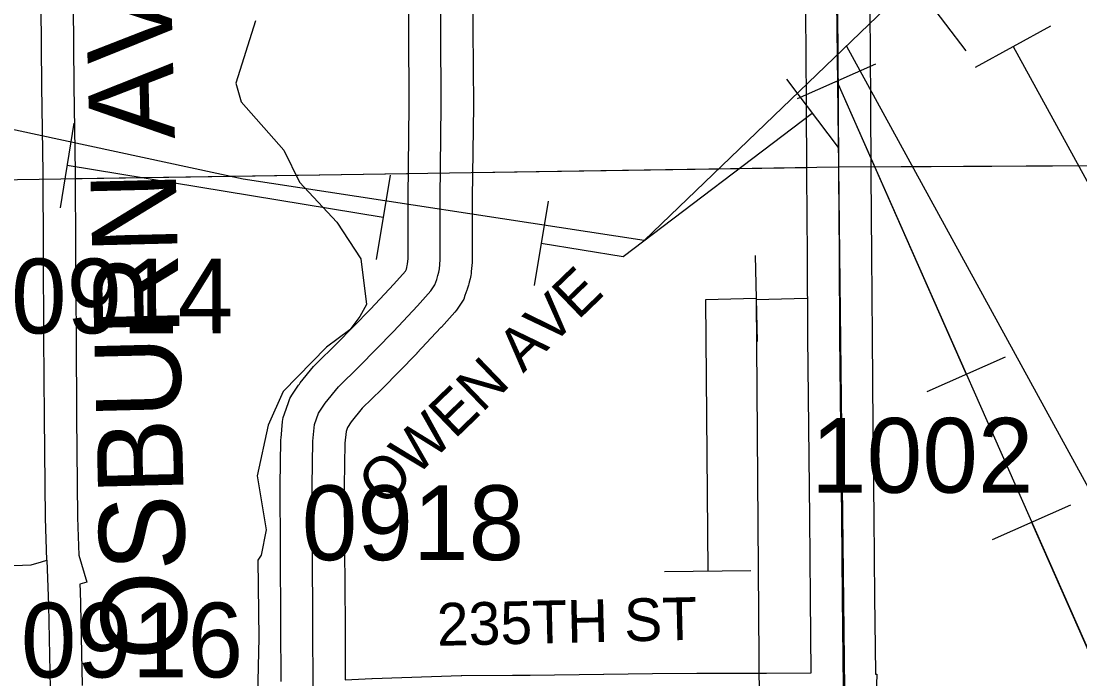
# Model space of a CAD drawing. Extents: x 23.6 to 68.7, y -63 to -29.
# Drawn here: x 46.869 to 47.86, y -47.015 to -46.399 of the extents above; entities that cross this region are included whole.
import ezdxf

# ---------------------------------------------------------------- set-up
doc = ezdxf.new("R2010")
doc.units = 0
for name, color, linetype in [('tdCoHydroRiver', 7, 'Continuous'), ('tdCoPipe', 7, 'Continuous'), ('tdCoPipe2', 7, 'Continuous'), ('tdCoSecRdNmbr', 7, 'Continuous'), ('tdCoSecRdTxt', 7, 'Continuous'), ('tdCoSecRteBand', 7, 'Continuous'), ('tdCoSecRteCL', 7, 'Continuous'), ('tdCoSectLine', 7, 'Continuous'), ('tdCoSectLinePart', 7, 'Continuous'), ('tdCoSurfGravel', 7, 'Continuous')]:
    doc.layers.add(name, color=color, linetype=linetype)

msp = doc.modelspace()

# ---------------------------------------------------------------- linework, layer by layer
at = {"layer": 'tdCoHydroRiver'}
msp.add_lwpolyline([(47.08842, -46.3984), (47.07012, -46.457), (47.07504, -46.47432), (47.115, -46.51966), (47.12954, -46.54949), (47.16467, -46.58699), (47.18715, -46.62147), (47.19235, -46.66403), (47.18616, -46.67515), (47.17683, -46.68788), (47.15491, -46.70391), (47.11431, -46.7454), (47.10046, -46.77712), (47.08992, -46.82459), (47.09837, -46.87501), (47.09389, -46.89874), (47.09079, -46.90351), (47.09158, -46.97612), (47.08946, -47.07085)], dxfattribs=at)
at = {"layer": 'tdCoPipe'}
for p, q in [((47.59605, -46.47124), (47.66937, -46.43883)), ((47.55637, -46.61828), (47.55826, -46.69878)), ((47.71736, -46.74562), (47.79081, -46.71314)), ((47.77863, -46.8842), (47.85195, -46.85178)), ((47.47159, -46.91389), (47.55226, -46.91323))]:
    msp.add_line(p, q, dxfattribs=at)
for points in [[(52.95741, -45.74604), (52.02563, -45.76282), (51.37731, -45.83408), (50.57402, -45.8652), (50.0681, -45.94255), (49.47775, -46.13374), (48.09013, -46.22715), (47.79225, -46.27749), (47.45252, -46.6041), (47.07681, -46.54684), (46.57605, -46.43897), (46.12145, -46.33448), (45.8873, -46.3578)], [(52.70919, -55.88812), (52.16848, -54.62559), (52.02778, -54.60135), (51.57131, -53.47052), (50.50988, -51.84687), (50.49577, -51.58141), (50.55515, -51.27269), (50.28468, -51.15162), (50.26236, -50.4838), (49.84372, -50.50361), (49.72009, -50.15514), (49.27885, -49.74863), (48.77675, -48.77344), (48.41753, -48.74615), (48.39307, -48.06832), (48.5915, -48.06762), (48.53435, -47.34999), (48.39802, -46.95744), (48.21057, -46.88957), (48.03008, -46.88398), (47.89168, -46.87782), (47.64215, -46.42242)], [(47.63277, -46.45501), (47.88616, -47.02811), (47.88616, -47.37547), (48.10409, -47.55482), (48.35787, -48.01451), (48.36919, -48.73566), (48.72769, -48.81778), (49.26355, -49.80701), (49.68337, -50.27802), (49.68879, -50.51185), (49.93621, -51.01051), (49.97112, -52.13754), (51.22398, -52.82566), (51.57335, -53.54107), (51.7686, -54.03792), (52.03067, -54.53218), (52.74885, -55.62273), (53.42576, -56.57553), (53.95543, -57.7229)], [(47.63277, -46.45501), (47.75408, -46.72939)], [(47.55732, -46.65859), (47.50987, -46.65971), (47.51192, -46.91356)], [(47.60465, -46.65859), (47.55721, -46.65971), (47.59348, -51.15092), (47.53183, -51.22501), (47.53191, -51.34842), (47.53191, -51.34842), (47.66766, -51.41003), (47.74545, -57.45741)], [(47.81535, -46.86796), (47.88616, -47.02811), (47.88616, -47.15301)]]:
    msp.add_lwpolyline(points, dxfattribs=at)
at = {"layer": 'tdCoPipe2'}
for p, q in [((47.70517, -46.36261), (47.75361, -46.42648)), ((47.76268, -46.44179), (47.83329, -46.4031)), ((47.58565, -46.45325), (47.6341, -46.51713)), ((46.91845, -46.49434), (46.90546, -46.57345)), ((47.21448, -46.54296), (47.20149, -46.62207)), ((47.3625, -46.56728), (47.34951, -46.64638))]:
    msp.add_line(p, q, dxfattribs=at)
for points in [[(47.79804, -46.42242), (47.94283, -46.68666)], [(47.60988, -46.48519), (47.43285, -46.61945), (47.356, -46.60683)], [(47.20799, -46.58252), (46.91195, -46.53389)]]:
    msp.add_lwpolyline(points, dxfattribs=at)
at = {"layer": 'tdCoSecRteBand'}
for points in [[(47.11257, -47.0171), (47.11228, -46.96444), (47.11228, -46.96442), (47.11228, -46.96441), (47.11195, -46.89312), (47.11146, -46.83399), (47.11146, -46.83356), (47.11147, -46.83314), (47.11229, -46.79155), (47.11231, -46.79044), (47.11241, -46.78934), (47.11389, -46.77356), (47.11424, -46.76986), (47.11548, -46.76635), (47.11926, -46.75567), (47.12051, -46.75214), (47.12258, -46.74903), (47.12883, -46.73966), (47.12958, -46.73853), (47.13044, -46.73747), (47.14277, -46.72218), (47.1439, -46.72078), (47.14518, -46.71953), (47.16433, -46.70086), (47.19609, -46.66846), (47.21814, -46.64496), (47.22884, -46.63299), (47.22928, -46.63231), (47.22975, -46.63099), (47.23029, -46.62929), (47.23064, -46.62764), (47.2309, -46.62642), (47.23131, -46.62109), (47.23147, -46.56403), (47.23148, -46.5639), (47.23148, -46.56377), (47.23246, -46.47757), (47.23197, -46.40649), (47.23197, -46.40623), (47.23197, -46.40597), (47.23246, -46.3596)], [(47.29229, -46.37653), (47.29197, -46.40634), (47.29246, -46.47743), (47.29246, -46.4777), (47.29246, -46.47798), (47.29147, -46.56433), (47.29131, -46.6224), (47.29131, -46.62353), (47.29122, -46.62466), (47.29056, -46.63304), (47.29041, -46.63498), (47.29001, -46.63688), (47.28935, -46.64), (47.28869, -46.64312), (47.28838, -46.6446), (47.28793, -46.64604), (47.28677, -46.64966), (47.28662, -46.65013), (47.28646, -46.65059), (47.28465, -46.65569), (47.28348, -46.659), (47.28157, -46.66195), (47.27795, -46.66754), (47.27668, -46.6695), (47.27513, -46.67124), (47.26263, -46.68522), (47.26239, -46.68549), (47.26214, -46.68575), (47.23962, -46.70975), (47.2394, -46.70999), (47.23917, -46.71022), (47.20695, -46.7431), (47.2067, -46.74335), (47.20646, -46.74359), (47.18834, -46.76124), (47.178, -46.77407), (47.17458, -46.7792), (47.17328, -46.78286), (47.17225, -46.79384), (47.17146, -46.83391), (47.17195, -46.89267), (47.17195, -46.89273), (47.17195, -46.89278), (47.17228, -46.96412), (47.17256, -47.01549)], [(46.91774, -46.38416), (46.91824, -46.45928), (46.91971, -46.54016), (46.91972, -46.5404), (46.91972, -46.54064), (46.91988, -46.61473), (46.92037, -46.69456), (46.92087, -46.76931), (46.92182, -46.86332), (46.92214, -46.87257), (46.92304, -46.89877), (46.93041, -46.92393), (46.92396, -46.92582), (46.92419, -46.93253), (46.9246, -46.9445), (46.92461, -46.94469), (46.92461, -46.94489), (46.92623, -47.02063)], [(47.17256, -47.01549), (47.19737, -47.01431), (47.19758, -47.0143), (47.19779, -47.0143), (47.28098, -47.0115), (47.28133, -47.01149), (47.28167, -47.01149), (47.32902, -47.01099), (47.32933, -47.01099), (47.32963, -47.01099), (47.34584, -47.01115), (47.41432, -47.01001), (47.41447, -47.01001), (47.41461, -47.01), (47.46014, -47.00968), (47.50172, -47.00935), (47.5018, -47.00935), (47.50188, -47.00935), (47.56695, -47.00918), (47.60897, -47.00896), (47.60814, -46.93876), (47.60814, -46.93869), (47.60814, -46.93861), (47.60765, -46.86372), (47.60666, -46.77863), (47.60666, -46.7786), (47.60666, -46.77858), (47.60584, -46.69457), (47.60584, -46.69452), (47.60584, -46.69447), (47.60535, -46.61838), (47.60469, -46.54246), (47.60469, -46.5424), (47.60469, -46.54234), (47.60436, -46.47334), (47.6037, -46.3898)], [(47.6637, -46.38923), (47.66436, -46.47291), (47.66436, -46.47296), (47.66436, -46.47301), (47.66469, -46.542), (47.66535, -46.61789), (47.66535, -46.61793), (47.66535, -46.61796), (47.66584, -46.69403), (47.66666, -46.77796), (47.66765, -46.8631), (47.66765, -46.86317), (47.66765, -46.86325), (47.66814, -46.93814), (47.66897, -47.00885), (47.66898, -47.00885), (47.66899, -47.0101), (47.67024, -47.01014), (47.66931, -47.03949)]]:
    msp.add_lwpolyline(points, dxfattribs=at)
at = {"layer": 'tdCoSecRteCL'}
for points in [[(47.14261, -47.02412), (47.14228, -46.96427), (47.14195, -46.89292), (47.14146, -46.83374), (47.14228, -46.79214), (47.14376, -46.77636), (47.14754, -46.76567), (47.15379, -46.7563), (47.16612, -46.74101), (47.18552, -46.72211), (47.21774, -46.68922), (47.24027, -46.66522), (47.25276, -46.65125), (47.25638, -46.64566), (47.25819, -46.64056), (47.25934, -46.63694), (47.26, -46.63382), (47.26065, -46.6307), (47.26131, -46.62231), (47.26147, -46.56411), (47.26246, -46.47764), (47.26197, -46.40628), (47.26246, -46.35992)], [(46.89318, -46.90358), (46.89183, -46.86398), (46.89087, -46.76956), (46.89037, -46.69475), (46.88988, -46.61485), (46.88972, -46.54071), (46.88824, -46.45966), (46.88774, -46.38436)], [(47.63913, -47.02275), (47.63814, -46.93841), (47.63765, -46.86344), (47.63666, -46.77828), (47.63584, -46.69427), (47.63535, -46.61815), (47.63469, -46.5422), (47.63436, -46.47315), (47.6337, -46.38947)], [(46.64597, -46.91794), (46.66445, -46.91643), (46.81291, -46.91034), (46.87851, -46.90788), (46.88804, -46.90508), (46.89318, -46.90358)], [(46.89318, -46.90358), (46.89462, -46.94553), (46.89662, -47.03918), (46.89677, -47.04151), (46.8974, -47.04376), (46.89848, -47.04583), (46.89996, -47.04763), (46.90179, -47.04909), (46.90387, -47.05014), (46.90613, -47.05074), (46.90846, -47.05085), (46.9609, -47.0502), (47.06168, -47.04822), (47.08815, -47.04757), (47.14295, -47.04653)]]:
    msp.add_lwpolyline(points, dxfattribs=at)
at = {"layer": 'tdCoSectLine'}
for points in [[(47.6229, -45.58084), (47.63432, -46.53522)], [(46.64259, -46.55037), (47.63432, -46.53522)], [(47.63432, -46.53522), (48.62999, -46.5299)], [(47.63432, -46.53522), (47.64586, -47.53943)]]:
    msp.add_lwpolyline(points, dxfattribs=at)
at = {"layer": 'tdCoSectLinePart'}
for points in [[(47.29161, -46.54046), (47.60461, -46.53567)], [(47.66453, -46.53506), (48.62999, -46.5299)], [(46.9194, -46.54614), (47.23115, -46.54138)]]:
    msp.add_lwpolyline(points, dxfattribs=at)
at = {"layer": 'tdCoSurfGravel'}
for points in [[(46.89318, -46.90358), (46.89183, -46.86398), (46.89087, -46.76956), (46.89037, -46.69475), (46.88988, -46.61485), (46.88972, -46.54071), (46.88824, -46.45966), (46.88774, -46.38436), (46.88659, -46.29903), (46.88561, -46.22538), (46.88446, -46.16356), (46.8838, -46.07791), (46.88467, -46.07405), (46.886, -46.07032), (46.88777, -46.06679), (46.88996, -46.06349)], [(47.63913, -47.02275), (47.63814, -46.93841), (47.63765, -46.86344), (47.63666, -46.77828), (47.63584, -46.69427), (47.63535, -46.61815), (47.63469, -46.5422), (47.63436, -46.47315), (47.6337, -46.38947), (47.63255, -46.31072), (47.63157, -46.23378), (47.63041, -46.14796), (47.62926, -46.07595), (47.6296, -46.06526)], [(47.14261, -47.02412), (47.14228, -46.96427), (47.14195, -46.89292), (47.14146, -46.83374), (47.14228, -46.79214), (47.14376, -46.77636), (47.14754, -46.76567), (47.15379, -46.7563), (47.16612, -46.74101), (47.18552, -46.72211), (47.21774, -46.68922), (47.24027, -46.66522), (47.25276, -46.65125), (47.25638, -46.64566), (47.25819, -46.64056), (47.25934, -46.63694), (47.26, -46.63382), (47.26065, -46.6307), (47.26131, -46.62231), (47.26147, -46.56411), (47.26246, -46.47764), (47.26197, -46.40628), (47.26246, -46.35992)], [(46.81291, -46.91034), (46.87851, -46.90788), (46.88804, -46.90508), (46.89318, -46.90358), (46.89462, -46.94553), (46.89662, -47.03918), (46.89677, -47.04151), (46.8974, -47.04376), (46.89848, -47.04583), (46.89996, -47.04763)]]:
    msp.add_lwpolyline(points, dxfattribs=at)

# ---------------------------------------------------------------- texts
at = {"layer": 'tdCoSecRdNmbr'}
for s, rotation, p in [('0914', 0.03647, (46.85951, -46.69115)), ('1002', 0.03703, (47.6088, -46.84034)), ('0918', 0.03668, (47.1318, -46.90348)), ('0916', 0.03648, (46.86869, -47.0133))]:
    msp.add_text(s, height=0.07, rotation=rotation, dxfattribs=at).set_placement(p)
at = {"layer": 'tdCoSecRdTxt'}
for s, height, rotation, p in [('OSBURN AVE', 0.08, 91.39792, (47.02487, -46.99593)), ('OWEN AVE', 0.04, 43.97257, (47.20865, -46.85471)), ('235TH ST', 0.04, 1.35851, (47.25875, -46.98369))]:
    msp.add_text(s, height=height, rotation=rotation, dxfattribs=at).set_placement(p)

doc.saveas('drawing.dxf')
